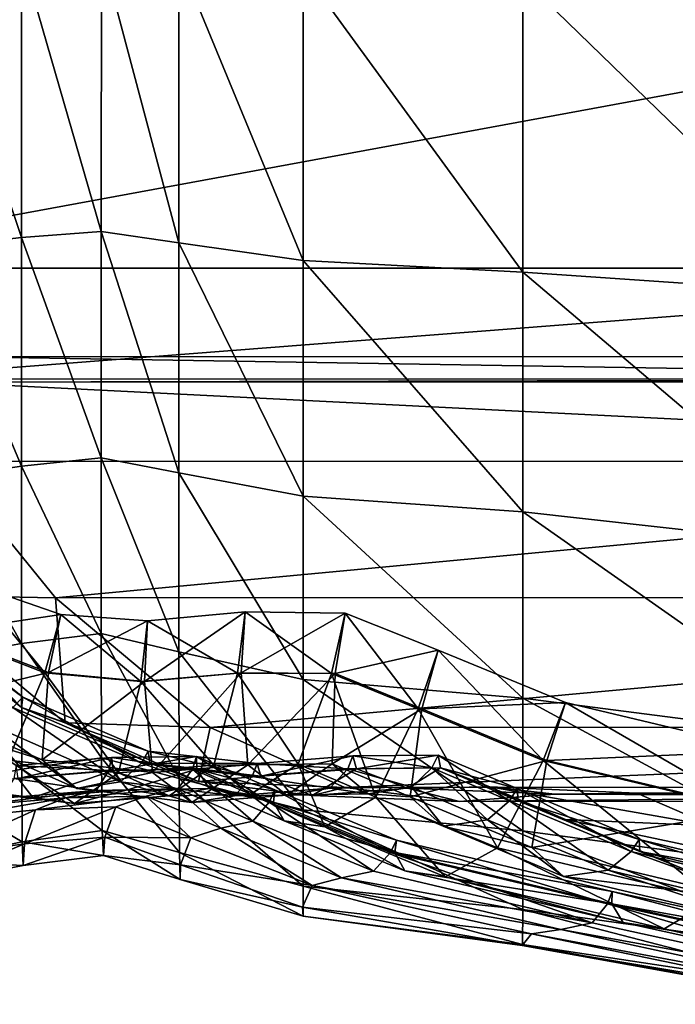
# Model space of a CAD drawing. Header units: millimetres. Extents: x 2387 to 13955, y -4964 to 364.
# Tile 545 of 656: x 6999.4 to 7003.78, y -3434.44 to -3427.86. Entities that reach past the tile are written whole.
import ezdxf

# ---------------------------------------------------------------- set-up
doc = ezdxf.new("R2010")
doc.units = ezdxf.units.MM
doc.header["$MEASUREMENT"] = 0
doc.layers.add('Predefinito', color=7, linetype='Continuous', true_color=0x000000)

msp = doc.modelspace()

# ---------------------------------------------------------------- linework, layer by layer
at = {"layer": 'Predefinito'}
for points in [[(6999.4151, -3427.43, 13.5935), (6999.9488, -3427.4023, 13.6677), (6999.9478, -3429.2745, 14.5002)], [(7000.4662, -3429.3514, 14.3778), (6999.9478, -3429.2745, 14.5002), (6999.9488, -3427.4023, 13.6677)], [(6999.9488, -3427.4023, 13.6677), (7000.4668, -3427.4534, 13.5302), (7000.4662, -3429.3514, 14.3778)], [(6999.4143, -3429.3165, 14.433), (6998.8003, -3429.3857, 14.3223), (6998.8006, -3427.4756, 13.4711)], [(6998.8006, -3427.4756, 13.4711), (6999.4151, -3427.43, 13.5935), (6999.4143, -3429.3165, 14.433)], [(6999.9478, -3429.2745, 14.5002), (6999.4143, -3429.3165, 14.433), (6999.4151, -3427.43, 13.5935)], [(7001.2962, -3429.4684, 14.1914), (7000.4662, -3429.3514, 14.3778), (7000.4668, -3427.4534, 13.5302)], [(7000.4668, -3427.4534, 13.5302), (7001.2963, -3427.5312, 13.3209), (7001.2962, -3429.4684, 14.1914)], [(7002.7643, -3429.5469, 14.0668), (7001.2962, -3429.4684, 14.1914), (7001.2963, -3427.5312, 13.3209)], [(7001.2963, -3427.5312, 13.3209), (7002.7643, -3427.5836, 13.1794), (7002.7643, -3429.5469, 14.0668)], [(7004.9388, -3429.6967, 13.9965), (7002.7643, -3429.5469, 14.0668), (7002.7643, -3427.5836, 13.1794)], [(7002.7643, -3427.5836, 13.1794), (7004.9388, -3427.6399, 13.0987), (7004.9388, -3429.6967, 13.9965)], [(7006.9079, -3427.7756, 485.8488), (6996.428, -3427.7764, 440.6518), (6997.4377, -3429.5208, 440.6519)], [(6997.4377, -3429.5208, 440.6519), (7007.9178, -3429.5197, 485.8488), (7006.9079, -3427.7756, 485.8488)], [(6998.8003, -3429.3857, 14.3223), (6999.4143, -3429.3165, 14.433), (6999.4141, -3430.8439, 15.6192)], [(6999.9475, -3430.7877, 15.6753), (6999.4141, -3430.8439, 15.6192), (6999.4143, -3429.3165, 14.433)], [(6999.4143, -3429.3165, 14.433), (6999.9478, -3429.2745, 14.5002), (6999.9475, -3430.7877, 15.6753)], [(7000.466, -3430.89, 15.573), (6999.9475, -3430.7877, 15.6753), (6999.9478, -3429.2745, 14.5002)], [(6999.9478, -3429.2745, 14.5002), (7000.4662, -3429.3514, 14.3778), (7000.466, -3430.89, 15.573)], [(6999.4141, -3430.8439, 15.6192), (6998.8003, -3430.9362, 15.5269), (6998.8003, -3429.3857, 14.3223)], [(7001.2962, -3431.0457, 15.4173), (7000.466, -3430.89, 15.573), (7000.4662, -3429.3514, 14.3778)], [(7000.4662, -3429.3514, 14.3778), (7001.2962, -3429.4684, 14.1914), (7001.2962, -3431.0457, 15.4173)], [(7007.9178, -3429.5197, 485.8488), (6997.4377, -3429.5208, 440.6519), (6998.3489, -3430.2621, 440.6359)], [(6998.3489, -3430.2621, 440.6359), (7008.8288, -3430.2609, 485.831), (7007.9178, -3429.5197, 485.8488)], [(7001.2962, -3429.4684, 14.1914), (7002.7643, -3429.5469, 14.0668), (7002.7643, -3431.1499, 15.3132)], [(7002.7643, -3431.1499, 15.3132), (7001.2962, -3431.0457, 15.4173), (7001.2962, -3429.4684, 14.1914)], [(7002.7643, -3429.5469, 14.0668), (7004.9388, -3429.6967, 13.9965), (7004.9388, -3431.3931, 15.2543)], [(7004.9388, -3431.3931, 15.2543), (7002.7643, -3431.1499, 15.3132), (7002.7643, -3429.5469, 14.0668)], [(7009.3589, -3430.2816, 485.7778), (6998.8796, -3430.2824, 440.588), (6999.0498, -3430.1123, 440.556)], [(6999.0498, -3430.1123, 440.556), (6998.8796, -3430.2824, 440.588), (7009.3589, -3430.2816, 485.7778)], [(6999.0498, -3430.1123, 440.556), (7009.5288, -3430.1118, 485.7422), (7009.3589, -3430.2816, 485.7778)], [(7009.3589, -3430.2816, 485.7778), (7009.5288, -3430.1118, 485.7422), (6999.0498, -3430.1123, 440.556)], [(7008.8288, -3430.2609, 485.831), (6998.3489, -3430.2621, 440.6359), (6998.8796, -3430.2824, 440.588)], [(6998.8796, -3430.2824, 440.588), (7009.3589, -3430.2816, 485.7778), (7008.8288, -3430.2609, 485.831)], [(7009.3796, -3430.8118, 485.8311), (7009.3589, -3430.2816, 485.7778), (6998.8796, -3430.2824, 440.588)], [(6998.8796, -3430.2824, 440.588), (6998.8997, -3430.8131, 440.6361), (7009.3796, -3430.8118, 485.8311)], [(6998.6816, -3431.7072, 435.5921), (6999.6408, -3431.7245, 440.6527), (6998.8997, -3430.8131, 440.6361)], [(6998.8003, -3430.9362, 15.5269), (6999.4141, -3430.8439, 15.6192), (6999.4143, -3432.0301, 17.1466)], [(7009.3796, -3430.8118, 485.8311), (6998.8997, -3430.8131, 440.6361), (6999.6408, -3431.7245, 440.6527)], [(6999.4141, -3430.8439, 15.6192), (6999.9475, -3430.7877, 15.6753), (6999.9478, -3431.9629, 17.1886)], [(6999.9478, -3431.9629, 17.1886), (6999.4143, -3432.0301, 17.1466), (6999.4141, -3430.8439, 15.6192)], [(6999.6408, -3431.7245, 440.6527), (7010.1208, -3431.7228, 485.849), (7009.3796, -3430.8118, 485.8311)], [(7000.4662, -3432.0853, 17.1117), (6999.9478, -3431.9629, 17.1886), (6999.9475, -3430.7877, 15.6753)], [(6999.9475, -3430.7877, 15.6753), (7000.466, -3430.89, 15.573), (7000.4662, -3432.0853, 17.1117)], [(7001.2962, -3432.2716, 16.9946), (7000.4662, -3432.0853, 17.1117), (7000.466, -3430.89, 15.573)], [(7000.466, -3430.89, 15.573), (7001.2962, -3431.0457, 15.4173), (7001.2962, -3432.2716, 16.9946)], [(6999.4143, -3432.0301, 17.1466), (6998.8003, -3432.1407, 17.0773), (6998.8003, -3430.9362, 15.5269)], [(7002.7643, -3432.3963, 16.9161), (7001.2962, -3432.2716, 16.9946), (7001.2962, -3431.0457, 15.4173)], [(7001.2962, -3431.0457, 15.4173), (7002.7643, -3431.1499, 15.3132), (7002.7643, -3432.3963, 16.9161)], [(7004.9388, -3432.6774, 16.8717), (7002.7643, -3432.3963, 16.9161), (7002.7643, -3431.1499, 15.3132)], [(7002.7643, -3431.1499, 15.3132), (7004.9388, -3431.3931, 15.2543), (7004.9388, -3432.6774, 16.8717)], [(6998.4229, -3431.6505, 433.7697), (6998.4544, -3431.6124, 433.5762), (6999.4227, -3432.3895, 433.5867)], [(6999.356, -3432.4583, 433.4088), (6999.4227, -3432.3895, 433.5867), (6998.4544, -3431.6124, 433.5762)], [(6999.0782, -3431.6286, 426.6109), (6998.8691, -3431.9535, 426.5292), (6999.5699, -3432.2253, 426.5526)], [(6998.8935, -3431.9533, 426.7393), (6999.0782, -3431.6286, 426.6109), (6999.6776, -3431.8361, 426.6462)], [(6999.5699, -3432.2253, 426.5526), (6999.6776, -3431.8361, 426.6462), (6999.0782, -3431.6286, 426.6109)], [(6999.4227, -3432.3895, 433.5867), (6999.4135, -3432.458, 433.7773), (6998.4229, -3431.6505, 433.7697)], [(6998.6816, -3431.7072, 435.5921), (6998.4229, -3431.6505, 433.7697), (6999.4135, -3432.458, 433.7773)], [(6999.6408, -3431.7245, 440.6527), (6998.6816, -3431.7072, 435.5921), (6999.7054, -3432.5602, 435.5948)], [(6999.4135, -3432.458, 433.7773), (6999.7054, -3432.5602, 435.5948), (6998.6816, -3431.7072, 435.5921)], [(7010.1208, -3431.7228, 485.849), (6999.6408, -3431.7245, 440.6527), (7000.6753, -3432.5925, 440.6534)], [(6999.7054, -3432.5602, 435.5948), (7000.6753, -3432.5925, 440.6534), (6999.6408, -3431.7245, 440.6527)], [(7000.6753, -3432.5925, 440.6534), (7011.1546, -3432.5906, 485.8492), (7010.1208, -3431.7228, 485.849)], [(7000.9094, -3431.8176, 426.6608), (7000.8833, -3432.2272, 426.7708), (7000.2362, -3432.2839, 426.7764)], [(7000.2362, -3432.2839, 426.7764), (7000.2557, -3431.8775, 426.6672), (7000.9094, -3431.8176, 426.6608)], [(7000.8588, -3432.2274, 426.5605), (7000.9094, -3431.8176, 426.6608), (7000.2557, -3431.8775, 426.6672)], [(7000.9094, -3431.8176, 426.6608), (7000.8588, -3432.2274, 426.5605), (7001.4853, -3432.2301, 426.5482)], [(7000.8833, -3432.2272, 426.7708), (7000.9094, -3431.8176, 426.6608), (7001.5775, -3431.8264, 426.6437)], [(7001.5775, -3431.8264, 426.6437), (7001.5098, -3432.2299, 426.7585), (7000.8833, -3432.2272, 426.7708)], [(7001.4853, -3432.2301, 426.5482), (7001.5775, -3431.8264, 426.6437), (7000.9094, -3431.8176, 426.6608)], [(7001.5775, -3431.8264, 426.6437), (7001.4853, -3432.2301, 426.5482), (7002.0655, -3432.4669, 426.5415)], [(7001.5098, -3432.2299, 426.7585), (7001.5775, -3431.8264, 426.6437), (7002.1984, -3432.0737, 426.6323)], [(7002.0655, -3432.4669, 426.5415), (7002.1984, -3432.0737, 426.6323), (7001.5775, -3431.8264, 426.6437)], [(6999.6776, -3431.8361, 426.6462), (6999.5943, -3432.225, 426.7629), (6998.8935, -3431.9533, 426.7393)], [(6999.6776, -3431.8361, 426.6462), (6999.5699, -3432.2253, 426.5526), (7000.2117, -3432.2841, 426.5661)], [(6999.5943, -3432.225, 426.7629), (6999.6776, -3431.8361, 426.6462), (7000.2557, -3431.8775, 426.6672)], [(7000.2557, -3431.8775, 426.6672), (7000.2362, -3432.2839, 426.7764), (6999.5943, -3432.225, 426.7629)], [(7000.2117, -3432.2841, 426.5661), (7000.2557, -3431.8775, 426.6672), (6999.6776, -3431.8361, 426.6462)], [(7000.2557, -3431.8775, 426.6672), (7000.2117, -3432.2841, 426.5661), (7000.8588, -3432.2274, 426.5605)], [(6998.6999, -3432.4395, 427.6462), (6998.8935, -3431.9533, 426.7393), (6999.5943, -3432.225, 426.7629)], [(6999.3252, -3432.8098, 425.6978), (6999.5699, -3432.2253, 426.5526), (6998.8691, -3431.9535, 426.5292)], [(6999.4143, -3432.0301, 17.1466), (6999.9478, -3431.9629, 17.1886), (6999.9497, -3432.7955, 19.0607)], [(6999.9478, -3431.9629, 17.1886), (7000.4662, -3432.0853, 17.1117), (7000.4674, -3432.9329, 19.0097)], [(7000.4674, -3432.9329, 19.0097), (6999.9497, -3432.7955, 19.0607), (6999.9478, -3431.9629, 17.1886)], [(6998.8003, -3432.1407, 17.0773), (6999.4143, -3432.0301, 17.1466), (6999.4157, -3432.8696, 19.0331)], [(6999.9497, -3432.7955, 19.0607), (6999.4157, -3432.8696, 19.0331), (6999.4143, -3432.0301, 17.1466)], [(7000.4662, -3432.0853, 17.1117), (7001.2962, -3432.2716, 16.9946), (7001.2964, -3433.1422, 18.9319)], [(7001.2964, -3433.1422, 18.9319), (7000.4674, -3432.9329, 19.0097), (7000.4662, -3432.0853, 17.1117)], [(7002.1984, -3432.0737, 426.6323), (7002.0901, -3432.4668, 426.7518), (7001.5098, -3432.2299, 426.7585)], [(7002.1984, -3432.0737, 426.6323), (7002.0655, -3432.4669, 426.5415), (7002.9011, -3432.8134, 426.5422)], [(7002.0901, -3432.4668, 426.7518), (7002.1984, -3432.0737, 426.6323), (7003.0492, -3432.4257, 426.6313)], [(7002.9011, -3432.8134, 426.5422), (7003.0492, -3432.4257, 426.6313), (7002.1984, -3432.0737, 426.6323)], [(6999.4157, -3432.8696, 19.0331), (6998.8008, -3432.992, 18.9874), (6998.8003, -3432.1407, 17.0773)], [(6999.5943, -3432.225, 426.7629), (6999.5525, -3432.8077, 427.6522), (6998.6999, -3432.4395, 427.6462)], [(6999.5699, -3432.2253, 426.5526), (6999.3252, -3432.8098, 425.6978), (7000.063, -3432.8948, 425.7002)], [(6999.5525, -3432.8077, 427.6522), (6999.5943, -3432.225, 426.7629), (7000.2362, -3432.2839, 426.7764)], [(7000.063, -3432.8948, 425.7002), (7000.2117, -3432.2841, 426.5661), (6999.5699, -3432.2253, 426.5526)], [(7000.6998, -3432.8428, 425.696), (7000.8588, -3432.2274, 426.5605), (7000.2117, -3432.2841, 426.5661)], [(7000.29, -3432.8928, 427.6545), (7000.2362, -3432.2839, 426.7764), (7000.8833, -3432.2272, 426.7708)], [(7000.8833, -3432.2272, 426.7708), (7000.9271, -3432.841, 427.65), (7000.29, -3432.8928, 427.6545)], [(7000.8588, -3432.2274, 426.5605), (7000.6998, -3432.8428, 425.696), (7001.2636, -3432.836, 425.6909)], [(7001.2636, -3432.836, 425.6909), (7001.4853, -3432.2301, 426.5482), (7000.8588, -3432.2274, 426.5605)], [(7000.9271, -3432.841, 427.65), (7000.8833, -3432.2272, 426.7708), (7001.5098, -3432.2299, 426.7585)], [(7000.2362, -3432.2839, 426.7764), (7000.29, -3432.8928, 427.6545), (6999.5525, -3432.8077, 427.6522)], [(7000.2117, -3432.2841, 426.5661), (7000.063, -3432.8948, 425.7002), (7000.6998, -3432.8428, 425.696)], [(7001.5098, -3432.2299, 426.7585), (7001.4916, -3432.8346, 427.6448), (7000.9271, -3432.841, 427.65)], [(7001.4853, -3432.2301, 426.5482), (7001.2636, -3432.836, 425.6909), (7001.7825, -3433.0573, 425.6912)], [(7001.2962, -3432.2716, 16.9946), (7002.7643, -3432.3963, 16.9161), (7002.7643, -3433.2837, 18.8794)], [(7002.7643, -3433.2837, 18.8794), (7001.2964, -3433.1422, 18.9319), (7001.2962, -3432.2716, 16.9946)], [(7001.7825, -3433.0573, 425.6912), (7002.0655, -3432.4669, 426.5415), (7001.4853, -3432.2301, 426.5482)], [(7001.4916, -3432.8346, 427.6448), (7001.5098, -3432.2299, 426.7585), (7002.0901, -3432.4668, 426.7518)], [(6999.4227, -3432.3895, 433.5867), (6999.356, -3432.4583, 433.4088), (7000.2152, -3432.8313, 433.4153)], [(6999.4135, -3432.458, 433.7773), (6999.4227, -3432.3895, 433.5867), (7000.2607, -3432.749, 433.5967)], [(7000.2152, -3432.8313, 433.4153), (7000.2607, -3432.749, 433.5967), (6999.4227, -3432.3895, 433.5867)], [(7003.0492, -3432.4257, 426.6313), (7002.9258, -3432.8134, 426.7525), (7002.0901, -3432.4668, 426.7518)], [(7002.7643, -3432.3963, 16.9161), (7004.9388, -3432.6774, 16.8717), (7004.9388, -3433.5751, 18.8496)], [(7004.9388, -3433.5751, 18.8496), (7002.7643, -3433.2837, 18.8794), (7002.7643, -3432.3963, 16.9161)], [(7003.0492, -3432.4257, 426.6313), (7002.9011, -3432.8134, 426.5422), (7004.294, -3433.145, 426.5518)], [(7002.9258, -3432.8134, 426.7525), (7003.0492, -3432.4257, 426.6313), (7004.407, -3432.7488, 426.6452)], [(7004.294, -3433.145, 426.5518), (7004.407, -3432.7488, 426.6452), (7003.0492, -3432.4257, 426.6313)], [(6998.8818, -3432.5992, 430.0641), (6998.6999, -3432.4395, 427.6462), (6999.5525, -3432.8077, 427.6522)], [(6999.356, -3432.4583, 433.4088), (6999.1852, -3432.5622, 432.4869), (7000.0766, -3432.9558, 432.4883)], [(7000.0766, -3432.9558, 432.4883), (7000.2152, -3432.8313, 433.4153), (6999.356, -3432.4583, 433.4088)], [(6999.7054, -3432.5602, 435.5948), (6999.4135, -3432.458, 433.7773), (7000.2729, -3432.8311, 433.7844)], [(7000.2607, -3432.749, 433.5967), (7000.2729, -3432.8311, 433.7844), (6999.4135, -3432.458, 433.7773)], [(7002.0901, -3432.4668, 426.7518), (7002.011, -3433.0561, 427.6452), (7001.4916, -3432.8346, 427.6448)], [(7002.0655, -3432.4669, 426.5415), (7001.7825, -3433.0573, 425.6912), (7002.5953, -3433.3953, 425.6942)], [(7002.011, -3433.0561, 427.6452), (7002.0901, -3432.4668, 426.7518), (7002.9258, -3432.8134, 426.7525)], [(7002.5953, -3433.3953, 425.6942), (7002.9011, -3432.8134, 426.5422), (7002.0655, -3432.4669, 426.5415)], [(6999.1852, -3432.5622, 432.4869), (6998.8818, -3432.5992, 430.0641), (6999.7845, -3432.9996, 430.064)], [(6999.5525, -3432.8077, 427.6522), (6999.7845, -3432.9996, 430.064), (6998.8818, -3432.5992, 430.0641)], [(6999.7845, -3432.9996, 430.064), (7000.0766, -3432.9558, 432.4883), (6999.1852, -3432.5622, 432.4869)], [(7000.6753, -3432.5925, 440.6534), (6999.7054, -3432.5602, 435.5948), (7000.5962, -3432.9537, 435.5971)], [(7000.2729, -3432.8311, 433.7844), (7000.5962, -3432.9537, 435.5971), (6999.7054, -3432.5602, 435.5948)], [(7000.5962, -3432.9537, 435.5971), (7001.5752, -3432.9927, 440.6538), (7000.6753, -3432.5925, 440.6534)], [(7011.1546, -3432.5906, 485.8492), (7000.6753, -3432.5925, 440.6534), (7001.5752, -3432.9927, 440.6538)], [(7001.5752, -3432.9927, 440.6538), (7012.0531, -3432.9905, 485.8493), (7011.1546, -3432.5906, 485.8492)], [(7000.2607, -3432.749, 433.5967), (7000.2152, -3432.8313, 433.4153), (7000.9569, -3432.9184, 433.4176)], [(7000.2729, -3432.8311, 433.7844), (7000.2607, -3432.749, 433.5967), (7000.9889, -3432.8323, 433.6013)], [(7000.9569, -3432.9184, 433.4176), (7000.9889, -3432.8323, 433.6013), (7000.2607, -3432.749, 433.5967)], [(7004.407, -3432.7488, 426.6452), (7004.3186, -3433.1449, 426.7622), (7002.9258, -3432.8134, 426.7525)], [(6999.3252, -3432.8098, 425.6978), (6998.9978, -3433.007, 423.2976), (6999.7677, -3433.1005, 423.2965)], [(6999.7677, -3433.1005, 423.2965), (7000.063, -3432.8948, 425.7002), (6999.3252, -3432.8098, 425.6978)], [(6999.3909, -3432.9319, 419.9378), (6999.3796, -3432.8461, 419.7523), (7000.0162, -3432.7928, 419.7493)], [(6999.9975, -3432.8796, 419.565), (7000.0162, -3432.7928, 419.7493), (6999.3796, -3432.8461, 419.7523)], [(7000.0162, -3432.7928, 419.7493), (7000.0262, -3432.8793, 419.9348), (6999.3909, -3432.9319, 419.9378)], [(6999.4157, -3432.8696, 19.0331), (6999.9497, -3432.7955, 19.0607), (6999.9544, -3433.2813, 21.3123)], [(6999.7845, -3432.9996, 430.064), (6999.5525, -3432.8077, 427.6522), (7000.29, -3432.8928, 427.6545)], [(7000.4704, -3433.4286, 21.2827), (6999.9544, -3433.2813, 21.3123), (6999.9497, -3432.7955, 19.0607)], [(6999.9497, -3432.7955, 19.0607), (7000.4674, -3432.9329, 19.0097), (7000.4704, -3433.4286, 21.2827)], [(7000.0162, -3432.7928, 419.7493), (6999.9975, -3432.8796, 419.565), (7000.5562, -3432.8715, 419.5618)], [(7000.0262, -3432.8793, 419.9348), (7000.0162, -3432.7928, 419.7493), (7000.5837, -3432.7859, 419.7454)], [(7000.5562, -3432.8715, 419.5618), (7000.5837, -3432.7859, 419.7454), (7000.0162, -3432.7928, 419.7493)], [(7000.5837, -3432.7859, 419.7454), (7000.585, -3432.8712, 419.9316), (7000.0262, -3432.8793, 419.9348)], [(7000.5837, -3432.7859, 419.7454), (7000.5562, -3432.8715, 419.5618), (7001.0702, -3433.091, 419.5623)], [(7001.0702, -3433.091, 419.5623), (7001.1064, -3433.0076, 419.7452), (7000.5837, -3432.7859, 419.7454)], [(7000.585, -3432.8712, 419.9316), (7000.5837, -3432.7859, 419.7454), (7001.1064, -3433.0076, 419.7452)], [(7001.0145, -3432.9181, 433.787), (7000.9889, -3432.8323, 433.6013), (7001.6281, -3432.7808, 433.5952)], [(7001.5946, -3432.8676, 433.4119), (7001.6281, -3432.7808, 433.5952), (7000.9889, -3432.8323, 433.6013)], [(7001.6281, -3432.7808, 433.5952), (7001.6523, -3432.8674, 433.7811), (7001.0145, -3432.9181, 433.787)], [(7001.6281, -3432.7808, 433.5952), (7001.5946, -3432.8676, 433.4119), (7002.1578, -3432.8617, 433.4056)], [(7001.6523, -3432.8674, 433.7811), (7001.6281, -3432.7808, 433.5952), (7002.1999, -3432.7763, 433.5876)], [(7002.1578, -3432.8617, 433.4056), (7002.1999, -3432.7763, 433.5876), (7001.6281, -3432.7808, 433.5952)], [(7002.1999, -3432.7763, 433.5876), (7002.2155, -3432.8615, 433.7748), (7001.6523, -3432.8674, 433.7811)], [(7002.9258, -3432.8134, 426.7525), (7002.8241, -3433.3945, 427.6486), (7002.011, -3433.0561, 427.6452)], [(7002.1999, -3432.7763, 433.5876), (7002.1578, -3432.8617, 433.4056), (7002.6756, -3433.0832, 433.4064)], [(7002.2155, -3432.8615, 433.7748), (7002.1999, -3432.7763, 433.5876), (7002.7264, -3433, 433.5871)], [(7002.6756, -3433.0832, 433.4064), (7002.7264, -3433, 433.5871), (7002.1999, -3432.7763, 433.5876)], [(7002.9011, -3432.8134, 426.5422), (7002.5953, -3433.3953, 425.6942), (7004.0411, -3433.7395, 425.6975)], [(7002.8241, -3433.3945, 427.6486), (7002.9258, -3432.8134, 426.7525), (7004.3186, -3433.1449, 426.7622)], [(7004.0411, -3433.7395, 425.6975), (7004.294, -3433.145, 426.5518), (7002.9011, -3432.8134, 426.5422)], [(6998.8008, -3432.992, 18.9874), (6999.4157, -3432.8696, 19.0331), (6999.419, -3433.3567, 21.2968)], [(6999.3796, -3432.8461, 419.7523), (6999.3623, -3432.9324, 419.568), (6999.9975, -3432.8796, 419.565)], [(6999.9141, -3433.012, 417.7268), (6999.9975, -3432.8796, 419.565), (6999.3623, -3432.9324, 419.568)], [(6999.4894, -3433.0599, 420.8705), (6999.3909, -3432.9319, 419.9378), (7000.0262, -3432.8793, 419.9348)], [(6999.9544, -3433.2813, 21.3123), (6999.419, -3433.3567, 21.2968), (6999.4157, -3432.8696, 19.0331)], [(7000.0262, -3432.8793, 419.9348), (7000.1227, -3433.0085, 420.8675), (6999.4894, -3433.0599, 420.8705)], [(6999.9975, -3432.8796, 419.565), (6999.9141, -3433.012, 417.7268), (7000.459, -3433.0016, 417.7248)], [(7000.459, -3433.0016, 417.7248), (7000.5562, -3432.8715, 419.5618), (6999.9975, -3432.8796, 419.565)], [(7000.1227, -3433.0085, 420.8675), (7000.0262, -3432.8793, 419.9348), (7000.585, -3432.8712, 419.9316)], [(7000.4008, -3433.0497, 423.2931), (7000.6998, -3432.8428, 425.696), (7000.063, -3432.8948, 425.7002)], [(7000.2152, -3432.8313, 433.4153), (7000.0766, -3432.9558, 432.4883), (7000.8385, -3433.0483, 432.4875)], [(7000.585, -3432.8712, 419.9316), (7000.6686, -3432.9986, 420.8652), (7000.1227, -3433.0085, 420.8675)], [(7000.8385, -3433.0483, 432.4875), (7000.9569, -3432.9184, 433.4176), (7000.2152, -3432.8313, 433.4153)], [(7000.9889, -3432.8323, 433.6013), (7001.0145, -3432.9181, 433.787), (7000.2729, -3432.8311, 433.7844)], [(7000.5962, -3432.9537, 435.5971), (7000.2729, -3432.8311, 433.7844), (7001.0145, -3432.9181, 433.787)], [(7000.5534, -3433.0937, 430.0624), (7000.29, -3432.8928, 427.6545), (7000.9271, -3432.841, 427.65)], [(7000.6998, -3432.8428, 425.696), (7000.4008, -3433.0497, 423.2931), (7000.9431, -3433.0396, 423.2908)], [(7000.5562, -3432.8715, 419.5618), (7000.459, -3433.0016, 417.7248), (7000.9602, -3433.2176, 417.7261)], [(7000.9271, -3432.841, 427.65), (7001.1877, -3433.0438, 430.0577), (7000.5534, -3433.0937, 430.0624)], [(7000.9602, -3433.2176, 417.7261), (7001.0702, -3433.091, 419.5623), (7000.5562, -3432.8715, 419.5618)], [(7000.6686, -3432.9986, 420.8652), (7000.585, -3432.8712, 419.9316), (7001.099, -3433.0907, 419.9321)], [(7001.1064, -3433.0076, 419.7452), (7001.099, -3433.0907, 419.9321), (7000.585, -3432.8712, 419.9316)], [(7000.9431, -3433.0396, 423.2908), (7001.2636, -3432.836, 425.6909), (7000.6998, -3432.8428, 425.696)], [(7001.1877, -3433.0438, 430.0577), (7000.9271, -3432.841, 427.65), (7001.4916, -3432.8346, 427.6448)], [(7001.2636, -3432.836, 425.6909), (7000.9431, -3433.0396, 423.2908), (7001.4409, -3433.2552, 423.2931)], [(7000.9889, -3432.8323, 433.6013), (7000.9569, -3432.9184, 433.4176), (7001.5946, -3432.8676, 433.4119)], [(7001.4739, -3432.9984, 432.4823), (7001.5946, -3432.8676, 433.4119), (7000.9569, -3432.9184, 433.4176)], [(7001.3577, -3433.0463, 435.5966), (7001.0145, -3432.9181, 433.787), (7001.6523, -3432.8674, 433.7811)], [(7001.4916, -3432.8346, 427.6448), (7001.7322, -3433.0347, 430.0546), (7001.1877, -3433.0438, 430.0577)], [(7001.4409, -3433.2552, 423.2931), (7001.7825, -3433.0573, 425.6912), (7001.2636, -3432.836, 425.6909)], [(7001.6523, -3432.8674, 433.7811), (7001.9937, -3432.9967, 435.5908), (7001.3577, -3433.0463, 435.5966)], [(7001.5946, -3432.8676, 433.4119), (7001.4739, -3432.9984, 432.4823), (7002.0235, -3432.9903, 432.4781)], [(7001.7322, -3433.0347, 430.0546), (7001.4916, -3432.8346, 427.6448), (7002.011, -3433.0561, 427.6452)], [(7002.0235, -3432.9903, 432.4781), (7002.1578, -3432.8617, 433.4056), (7001.5946, -3432.8676, 433.4119)], [(7001.9937, -3432.9967, 435.5908), (7001.6523, -3432.8674, 433.7811), (7002.2155, -3432.8615, 433.7748)], [(7002.2155, -3432.8615, 433.7748), (7002.5444, -3432.9891, 435.5863), (7001.9937, -3432.9967, 435.5908)], [(7002.1578, -3432.8617, 433.4056), (7002.0235, -3432.9903, 432.4781), (7002.5283, -3433.2084, 432.4809)], [(7002.5283, -3433.2084, 432.4809), (7002.6756, -3433.0832, 433.4064), (7002.1578, -3432.8617, 433.4056)], [(7002.5444, -3432.9891, 435.5863), (7002.2155, -3432.8615, 433.7748), (7002.7334, -3433.083, 433.7757)], [(7002.7264, -3433, 433.5871), (7002.7334, -3433.083, 433.7757), (7002.2155, -3432.8615, 433.7748)], [(6999.3909, -3432.9319, 419.9378), (6999.4894, -3433.0599, 420.8705), (6998.7258, -3432.9685, 420.8708)], [(6999.3623, -3432.9324, 419.568), (6999.2818, -3433.0642, 417.7293), (6999.9141, -3433.012, 417.7268)], [(7000.063, -3432.8948, 425.7002), (6999.7677, -3433.1005, 423.2965), (7000.4008, -3433.0497, 423.2931)], [(7000.29, -3432.8928, 427.6545), (7000.5534, -3433.0937, 430.0624), (6999.7845, -3432.9996, 430.064)], [(7001.2969, -3433.6532, 21.2376), (7000.4704, -3433.4286, 21.2827), (7000.4674, -3432.9329, 19.0097)], [(7000.4674, -3432.9329, 19.0097), (7001.2964, -3433.1422, 18.9319), (7001.2969, -3433.6532, 21.2376)], [(7001.0145, -3432.9181, 433.787), (7001.3577, -3433.0463, 435.5966), (7000.5962, -3432.9537, 435.5971)], [(7001.5752, -3432.9927, 440.6538), (7000.5962, -3432.9537, 435.5971), (7001.3577, -3433.0463, 435.5966)], [(7000.9569, -3432.9184, 433.4176), (7000.8385, -3433.0483, 432.4875), (7001.4739, -3432.9984, 432.4823)], [(6998.9978, -3433.007, 423.2976), (6998.7258, -3432.9685, 420.8708), (6999.4894, -3433.0599, 420.8705)], [(6999.419, -3433.3567, 21.2968), (6998.8019, -3433.4824, 21.271), (6998.8008, -3432.992, 18.9874)], [(6999.4894, -3433.0599, 420.8705), (6999.7677, -3433.1005, 423.2965), (6998.9978, -3433.007, 423.2976)], [(6999.0805, -3433.1149, 412.5811), (6999.7098, -3433.062, 412.5793), (6999.9141, -3433.012, 417.7268)], [(6999.9141, -3433.012, 417.7268), (6999.2818, -3433.0642, 417.7293), (6999.0805, -3433.1149, 412.5811)], [(6999.7677, -3433.1005, 423.2965), (6999.4894, -3433.0599, 420.8705), (7000.1227, -3433.0085, 420.8675)], [(6999.7098, -3433.062, 412.5793), (7000.2485, -3433.0499, 412.578), (7000.459, -3433.0016, 417.7248)], [(7000.459, -3433.0016, 417.7248), (6999.9141, -3433.012, 417.7268), (6999.7098, -3433.062, 412.5793)], [(7000.1227, -3433.0085, 420.8675), (7000.4008, -3433.0497, 423.2931), (6999.7677, -3433.1005, 423.2965)], [(7000.0766, -3432.9558, 432.4883), (6999.7845, -3432.9996, 430.064), (7000.5534, -3433.0937, 430.0624)], [(7000.5534, -3433.0937, 430.0624), (7000.8385, -3433.0483, 432.4875), (7000.0766, -3432.9558, 432.4883)], [(7000.4008, -3433.0497, 423.2931), (7000.1227, -3433.0085, 420.8675), (7000.6686, -3432.9986, 420.8652)], [(7000.459, -3433.0016, 417.7248), (7000.2485, -3433.0499, 412.578), (7000.7463, -3433.2643, 412.5792)], [(7000.6686, -3432.9986, 420.8652), (7000.9431, -3433.0396, 423.2908), (7000.4008, -3433.0497, 423.2931)], [(7000.7463, -3433.2643, 412.5792), (7000.9602, -3433.2176, 417.7261), (7000.459, -3433.0016, 417.7248)], [(7000.9431, -3433.0396, 423.2908), (7000.6686, -3432.9986, 420.8652), (7001.17, -3433.215, 420.8668)], [(7001.099, -3433.0907, 419.9321), (7001.17, -3433.215, 420.8668), (7000.6686, -3432.9986, 420.8652)], [(7001.1877, -3433.0438, 430.0577), (7001.4739, -3432.9984, 432.4823), (7000.8385, -3433.0483, 432.4875)], [(7001.1064, -3433.0076, 419.7452), (7001.0702, -3433.091, 419.5623), (7001.8812, -3433.4277, 419.5646)], [(7001.099, -3433.0907, 419.9321), (7001.1064, -3433.0076, 419.7452), (7001.9206, -3433.3455, 419.7473)], [(7001.8812, -3433.4277, 419.5646), (7001.9206, -3433.3455, 419.7473), (7001.1064, -3433.0076, 419.7452)], [(7001.4739, -3432.9984, 432.4823), (7001.1877, -3433.0438, 430.0577), (7001.7322, -3433.0347, 430.0546)], [(7001.3577, -3433.0463, 435.5966), (7002.3425, -3433.0872, 440.6519), (7001.5752, -3432.9927, 440.6538)], [(7002.3425, -3433.0872, 440.6519), (7001.3577, -3433.0463, 435.5966), (7001.9937, -3432.9967, 435.5908)], [(7001.7322, -3433.0347, 430.0546), (7002.0235, -3432.9903, 432.4781), (7001.4739, -3432.9984, 432.4823)], [(7012.0531, -3432.9905, 485.8493), (7001.5752, -3432.9927, 440.6538), (7002.3425, -3433.0872, 440.6519)], [(7002.0235, -3432.9903, 432.4781), (7001.7322, -3433.0347, 430.0546), (7002.2319, -3433.2513, 430.0577)], [(7002.9788, -3433.0383, 440.6455), (7001.9937, -3432.9967, 435.5908), (7002.5444, -3432.9891, 435.5863)], [(7001.9937, -3432.9967, 435.5908), (7002.9788, -3433.0383, 440.6455), (7002.3425, -3433.0872, 440.6519)], [(7002.2319, -3433.2513, 430.0577), (7002.5283, -3433.2084, 432.4809), (7002.0235, -3432.9903, 432.4781)], [(7002.3425, -3433.0872, 440.6519), (7012.8194, -3433.0852, 485.847), (7012.0531, -3432.9905, 485.8493)], [(7002.5444, -3432.9891, 435.5863), (7003.5271, -3433.0305, 440.6412), (7002.9788, -3433.0383, 440.6455)], [(7004.0304, -3433.2483, 440.6454), (7003.5271, -3433.0305, 440.6412), (7002.5444, -3432.9891, 435.5863)], [(7002.5444, -3432.9891, 435.5863), (7003.0502, -3433.2074, 435.5894), (7004.0304, -3433.2483, 440.6454)], [(7002.7334, -3433.083, 433.7757), (7003.0502, -3433.2074, 435.5894), (7002.5444, -3432.9891, 435.5863)], [(7002.7264, -3433, 433.5871), (7002.6756, -3433.0832, 433.4064), (7003.4881, -3433.422, 433.4108)], [(7002.7334, -3433.083, 433.7757), (7002.7264, -3433, 433.5871), (7003.5421, -3433.34, 433.5911)], [(7003.4881, -3433.422, 433.4108), (7003.5421, -3433.34, 433.5911), (7002.7264, -3433, 433.5871)], [(6999.7098, -3433.062, 412.5793), (6999.0805, -3433.1149, 412.5811), (6998.8821, -3433.2061, 359.7241)], [(6998.8821, -3433.2061, 359.7241), (6999.5086, -3433.1431, 359.7241), (6999.7098, -3433.062, 412.5793)], [(7000.2485, -3433.0499, 412.578), (6999.7098, -3433.062, 412.5793), (6999.5086, -3433.1431, 359.7241)], [(6999.5086, -3433.1431, 359.7241), (7000.0456, -3433.1225, 359.724), (7000.2485, -3433.0499, 412.578)], [(7000.2485, -3433.0499, 412.578), (7000.0456, -3433.1225, 359.724), (7000.546, -3433.3289, 359.7234)], [(7000.546, -3433.3289, 359.7234), (7000.7463, -3433.2643, 412.5792), (7000.2485, -3433.0499, 412.578)], [(7000.8385, -3433.0483, 432.4875), (7000.5534, -3433.0937, 430.0624), (7001.1877, -3433.0438, 430.0577)], [(7001.17, -3433.215, 420.8668), (7001.4409, -3433.2552, 423.2931), (7000.9431, -3433.0396, 423.2908)], [(7001.7825, -3433.0573, 425.6912), (7001.4409, -3433.2552, 423.2931), (7002.2458, -3433.5902, 423.2965)], [(7002.011, -3433.0561, 427.6452), (7002.2319, -3433.2513, 430.0577), (7001.7322, -3433.0347, 430.0546)], [(7002.2458, -3433.5902, 423.2965), (7002.5953, -3433.3953, 425.6942), (7001.7825, -3433.0573, 425.6912)], [(7002.2319, -3433.2513, 430.0577), (7002.011, -3433.0561, 427.6452), (7002.8241, -3433.3945, 427.6486)], [(7012.8194, -3433.0852, 485.847), (7002.3425, -3433.0872, 440.6519), (7002.9788, -3433.0383, 440.6455)], [(7002.6756, -3433.0832, 433.4064), (7002.5283, -3433.2084, 432.4809), (7003.3359, -3433.5453, 432.4857)], [(7003.3359, -3433.5453, 432.4857), (7003.4881, -3433.422, 433.4108), (7002.6756, -3433.0832, 433.4064)], [(7003.5421, -3433.34, 433.5911), (7003.5461, -3433.4219, 433.7802), (7002.7334, -3433.083, 433.7757)], [(7003.0502, -3433.2074, 435.5894), (7002.7334, -3433.083, 433.7757), (7003.5461, -3433.4219, 433.7802)], [(7013.4567, -3433.0366, 485.8399), (7002.9788, -3433.0383, 440.6455), (7003.5271, -3433.0305, 440.6412)], [(7002.9788, -3433.0383, 440.6455), (7013.4567, -3433.0366, 485.8399), (7012.8194, -3433.0852, 485.847)], [(7003.5271, -3433.0305, 440.6412), (7014.0069, -3433.0293, 485.8352), (7013.4567, -3433.0366, 485.8399)], [(7014.5121, -3433.2476, 485.8399), (7014.0069, -3433.0293, 485.8352), (7003.5271, -3433.0305, 440.6412)], [(7003.5271, -3433.0305, 440.6412), (7004.0304, -3433.2483, 440.6454), (7014.5121, -3433.2476, 485.8399)], [(6998.811, -3433.4589, 214.7596), (6999.4342, -3433.3692, 214.7631), (6999.5086, -3433.1431, 359.7241)], [(6999.5086, -3433.1431, 359.7241), (6998.8821, -3433.2061, 359.7241), (6998.811, -3433.4589, 214.7596)], [(6999.4342, -3433.3692, 214.7631), (6999.9709, -3433.3255, 214.765), (7000.0456, -3433.1225, 359.724)], [(7000.0456, -3433.1225, 359.724), (6999.5086, -3433.1431, 359.7241), (6999.4342, -3433.3692, 214.7631)], [(7000.546, -3433.3289, 359.7234), (7000.0456, -3433.1225, 359.724), (6999.9709, -3433.3255, 214.765)], [(7001.0702, -3433.091, 419.5623), (7000.9602, -3433.2176, 417.7261), (7001.7669, -3433.5523, 417.7285)], [(7001.7669, -3433.5523, 417.7285), (7001.8812, -3433.4277, 419.5646), (7001.0702, -3433.091, 419.5623)], [(7001.9206, -3433.3455, 419.7473), (7001.9101, -3433.4275, 419.9344), (7001.099, -3433.0907, 419.9321)], [(7001.17, -3433.215, 420.8668), (7001.099, -3433.0907, 419.9321), (7001.9101, -3433.4275, 419.9344)], [(7002.7641, -3433.8096, 21.2067), (7001.2969, -3433.6532, 21.2376), (7001.2964, -3433.1422, 18.9319)], [(7001.2964, -3433.1422, 18.9319), (7002.7643, -3433.2837, 18.8794), (7002.7641, -3433.8096, 21.2067)], [(7004.3186, -3433.1449, 426.7622), (7004.2695, -3433.739, 427.6521), (7002.8241, -3433.3945, 427.6486)], [(7001.4409, -3433.2552, 423.2931), (7001.17, -3433.215, 420.8668), (7001.9762, -3433.5502, 420.8697)], [(7001.9101, -3433.4275, 419.9344), (7001.9762, -3433.5502, 420.8697), (7001.17, -3433.215, 420.8668)], [(7002.5283, -3433.2084, 432.4809), (7002.2319, -3433.2513, 430.0577), (7003.0377, -3433.5873, 430.0623)], [(7003.0377, -3433.5873, 430.0623), (7003.3359, -3433.5453, 432.4857), (7002.5283, -3433.2084, 432.4809)], [(7004.8379, -3433.5854, 440.6519), (7004.0304, -3433.2483, 440.6454), (7003.0502, -3433.2074, 435.5894)], [(7003.0502, -3433.2074, 435.5894), (7003.8584, -3433.5447, 435.595), (7004.8379, -3433.5854, 440.6519)], [(7003.5461, -3433.4219, 433.7802), (7003.8584, -3433.5447, 435.595), (7003.0502, -3433.2074, 435.5894)], [(6999.419, -3433.3567, 21.2968), (6999.9544, -3433.2813, 21.3123), (6999.9615, -3433.4486, 70.8961)], [(6999.9544, -3433.2813, 21.3123), (7000.4704, -3433.4286, 21.2827), (7000.4739, -3433.6088, 70.8824)], [(7000.4739, -3433.6088, 70.8824), (6999.9615, -3433.4486, 70.8961), (6999.9544, -3433.2813, 21.3123)], [(7000.7463, -3433.2643, 412.5792), (7000.546, -3433.3289, 359.7234), (7001.3562, -3433.6493, 359.7224)], [(7000.9602, -3433.2176, 417.7261), (7000.7463, -3433.2643, 412.5792), (7001.553, -3433.5975, 412.581)], [(7001.3562, -3433.6493, 359.7224), (7001.553, -3433.5975, 412.581), (7000.7463, -3433.2643, 412.5792)], [(7001.553, -3433.5975, 412.581), (7001.7669, -3433.5523, 417.7285), (7000.9602, -3433.2176, 417.7261)], [(7001.9762, -3433.5502, 420.8697), (7002.2458, -3433.5902, 423.2965), (7001.4409, -3433.2552, 423.2931)], [(7002.8241, -3433.3945, 427.6486), (7003.0377, -3433.5873, 430.0623), (7002.2319, -3433.2513, 430.0577)], [(6999.9709, -3433.3255, 214.765), (6999.4342, -3433.3692, 214.7631), (6999.4249, -3433.5153, 70.8895)], [(6999.4249, -3433.5153, 70.8895), (6999.9615, -3433.4486, 70.8961), (6999.9709, -3433.3255, 214.765)], [(7000.4772, -3433.5096, 214.7602), (6999.9709, -3433.3255, 214.765), (6999.9615, -3433.4486, 70.8961)], [(6999.9709, -3433.3255, 214.765), (7000.4772, -3433.5096, 214.7602), (7000.546, -3433.3289, 359.7234)], [(7001.3562, -3433.6493, 359.7224), (7000.546, -3433.3289, 359.7234), (7000.4772, -3433.5096, 214.7602)], [(7001.9206, -3433.3455, 419.7473), (7001.8812, -3433.4277, 419.5646), (7003.3307, -3433.7713, 419.5667)], [(7001.9101, -3433.4275, 419.9344), (7001.9206, -3433.3455, 419.7473), (7003.3627, -3433.6874, 419.75)], [(7003.3307, -3433.7713, 419.5667), (7003.3627, -3433.6874, 419.75), (7001.9206, -3433.3455, 419.7473)], [(7004.9388, -3434.1122, 21.1888), (7002.7641, -3433.8096, 21.2067), (7002.7643, -3433.2837, 18.8794)], [(7002.7643, -3433.2837, 18.8794), (7004.9388, -3433.5751, 18.8496), (7004.9388, -3434.1122, 21.1888)], [(7003.5421, -3433.34, 433.5911), (7003.4881, -3433.422, 433.4108), (7004.9353, -3433.7683, 433.4148)], [(7003.5461, -3433.4219, 433.7802), (7003.5421, -3433.34, 433.5911), (7004.9819, -3433.6846, 433.5964)], [(7004.9353, -3433.7683, 433.4148), (7004.9819, -3433.6846, 433.5964), (7003.5421, -3433.34, 433.5911)], [(6998.8019, -3433.4824, 21.271), (6999.419, -3433.3567, 21.2968), (6999.4249, -3433.5153, 70.8895)], [(6999.4342, -3433.3692, 214.7631), (6998.811, -3433.4589, 214.7596), (6998.8048, -3433.6317, 70.8783)], [(6998.8048, -3433.6317, 70.8783), (6999.4249, -3433.5153, 70.8895), (6999.4342, -3433.3692, 214.7631)], [(6999.9615, -3433.4486, 70.8961), (6999.4249, -3433.5153, 70.8895), (6999.419, -3433.3567, 21.2968)], [(7002.5953, -3433.3953, 425.6942), (7002.2458, -3433.5902, 423.2965), (7003.7095, -3433.9381, 423.2976)], [(7003.7095, -3433.9381, 423.2976), (7004.0411, -3433.7395, 425.6975), (7002.5953, -3433.3953, 425.6942)], [(7003.0377, -3433.5873, 430.0623), (7002.8241, -3433.3945, 427.6486), (7004.2695, -3433.739, 427.6521)], [(6999.9615, -3433.4486, 70.8961), (7000.4739, -3433.6088, 70.8824), (7000.4772, -3433.5096, 214.7602)], [(7000.4704, -3433.4286, 21.2827), (7001.2969, -3433.6532, 21.2376), (7001.2964, -3433.854, 70.8615)], [(7001.2964, -3433.854, 70.8615), (7000.4739, -3433.6088, 70.8824), (7000.4704, -3433.4286, 21.2827)], [(7001.8812, -3433.4277, 419.5646), (7001.7669, -3433.5523, 417.7285), (7003.2279, -3433.8979, 417.7296)], [(7003.2279, -3433.8979, 417.7296), (7003.3307, -3433.7713, 419.5667), (7001.8812, -3433.4277, 419.5646)], [(7001.9762, -3433.5502, 420.8697), (7001.9101, -3433.4275, 419.9344), (7003.3595, -3433.7712, 419.9366)], [(7003.3627, -3433.6874, 419.75), (7003.3595, -3433.7712, 419.9366), (7001.9101, -3433.4275, 419.9344)], [(7003.4881, -3433.422, 433.4108), (7003.3359, -3433.5453, 432.4857), (7004.7945, -3433.8942, 432.488)], [(7004.7945, -3433.8942, 432.488), (7004.9353, -3433.7683, 433.4148), (7003.4881, -3433.422, 433.4108)], [(7003.8584, -3433.5447, 435.595), (7003.5461, -3433.4219, 433.7802), (7004.9932, -3433.7683, 433.7845)], [(7004.9819, -3433.6846, 433.5964), (7004.9932, -3433.7683, 433.7845), (7003.5461, -3433.4219, 433.7802)], [(6999.4249, -3433.5153, 70.8895), (6998.8048, -3433.6317, 70.8783), (6998.8019, -3433.4824, 21.271)], [(7001.2934, -3433.7938, 214.7528), (7000.4772, -3433.5096, 214.7602), (7000.4739, -3433.6088, 70.8824)], [(7000.4772, -3433.5096, 214.7602), (7001.2934, -3433.7938, 214.7528), (7001.3562, -3433.6493, 359.7224)], [(7003.3359, -3433.5453, 432.4857), (7003.0377, -3433.5873, 430.0623), (7004.5003, -3433.9366, 430.0639)], [(7004.5003, -3433.9366, 430.0639), (7004.7945, -3433.8942, 432.488), (7003.3359, -3433.5453, 432.4857)], [(7000.4739, -3433.6088, 70.8824), (7001.2964, -3433.854, 70.8615), (7001.2934, -3433.7938, 214.7528)], [(7003.0185, -3433.9421, 412.5816), (7001.553, -3433.5975, 412.581), (7001.3562, -3433.6493, 359.7224)], [(7003.2279, -3433.8979, 417.7296), (7001.7669, -3433.5523, 417.7285), (7001.553, -3433.5975, 412.581)], [(7001.553, -3433.5975, 412.581), (7003.0185, -3433.9421, 412.5816), (7003.2279, -3433.8979, 417.7296)], [(7002.2458, -3433.5902, 423.2965), (7001.9762, -3433.5502, 420.8697), (7003.4366, -3433.8967, 420.871)], [(7003.3595, -3433.7712, 419.9366), (7003.4366, -3433.8967, 420.871), (7001.9762, -3433.5502, 420.8697)], [(7003.4366, -3433.8967, 420.871), (7003.7095, -3433.9381, 423.2976), (7002.2458, -3433.5902, 423.2965)], [(7004.2695, -3433.739, 427.6521), (7004.5003, -3433.9366, 430.0639), (7003.0377, -3433.5873, 430.0623)], [(7002.8225, -3433.9707, 359.7212), (7001.3562, -3433.6493, 359.7224), (7001.2934, -3433.7938, 214.7528)], [(7002.7629, -3434.0424, 70.8464), (7001.2964, -3433.854, 70.8615), (7001.2969, -3433.6532, 21.2376)], [(7001.2969, -3433.6532, 21.2376), (7002.7641, -3433.8096, 21.2067), (7002.7629, -3434.0424, 70.8464)], [(7001.3562, -3433.6493, 359.7224), (7002.8225, -3433.9707, 359.7212), (7003.0185, -3433.9421, 412.5816)], [(7003.3627, -3433.6874, 419.75), (7003.3307, -3433.7713, 419.5667), (7005.4887, -3434.2424, 419.5687)], [(7003.3595, -3433.7712, 419.9366), (7003.3627, -3433.6874, 419.75), (7005.5108, -3434.156, 419.7528)], [(7005.4887, -3434.2424, 419.5687), (7005.5108, -3434.156, 419.7528), (7003.3627, -3433.6874, 419.75)], [(7004.0411, -3433.7395, 425.6975), (7003.7095, -3433.9381, 423.2976), (7005.8846, -3434.4147, 423.2984)], [(7002.7598, -3434.0501, 214.747), (7001.2934, -3433.7938, 214.7528), (7001.2964, -3433.854, 70.8615)], [(7001.2934, -3433.7938, 214.7528), (7002.7598, -3434.0501, 214.747), (7002.8225, -3433.9707, 359.7212)], [(7004.9384, -3434.3731, 70.8374), (7002.7629, -3434.0424, 70.8464), (7002.7641, -3433.8096, 21.2067)], [(7002.7641, -3433.8096, 21.2067), (7004.9388, -3434.1122, 21.1888), (7004.9384, -3434.3731, 70.8374)], [(7003.3307, -3433.7713, 419.5667), (7003.2279, -3433.8979, 417.7296), (7005.401, -3434.372, 417.7304)], [(7005.401, -3434.372, 417.7304), (7005.4887, -3434.2424, 419.5687), (7003.3307, -3433.7713, 419.5667)], [(7005.5108, -3434.156, 419.7528), (7005.5173, -3434.2423, 419.9386), (7003.3595, -3433.7712, 419.9366)], [(7003.4366, -3433.8967, 420.871), (7003.3595, -3433.7712, 419.9366), (7005.5173, -3434.2423, 419.9386)], [(7001.2964, -3433.854, 70.8615), (7002.7629, -3434.0424, 70.8464), (7002.7598, -3434.0501, 214.747)], [(7005.401, -3434.372, 417.7304), (7003.2279, -3433.8979, 417.7296), (7003.0185, -3433.9421, 412.5816)], [(7003.7095, -3433.9381, 423.2976), (7003.4366, -3433.8967, 420.871), (7005.6085, -3434.3717, 420.872)], [(7005.5173, -3434.2423, 419.9386), (7005.6085, -3434.3717, 420.872), (7003.4366, -3433.8967, 420.871)], [(7005.6085, -3434.3717, 420.872), (7005.8846, -3434.4147, 423.2984), (7003.7095, -3433.9381, 423.2976)], [(7005.0022, -3434.4228, 359.7203), (7002.8225, -3433.9707, 359.7212), (7002.7598, -3434.0501, 214.747)], [(7005.1978, -3434.4157, 412.5818), (7003.0185, -3433.9421, 412.5816), (7002.8225, -3433.9707, 359.7212)], [(7002.8225, -3433.9707, 359.7212), (7005.0022, -3434.4228, 359.7203), (7005.1978, -3434.4157, 412.5818)], [(7003.0185, -3433.9421, 412.5816), (7005.1978, -3434.4157, 412.5818), (7005.401, -3434.372, 417.7304)], [(7004.9377, -3434.4427, 214.7434), (7002.7598, -3434.0501, 214.747), (7002.7629, -3434.0424, 70.8464)], [(7002.7598, -3434.0501, 214.747), (7004.9377, -3434.4427, 214.7434), (7005.0022, -3434.4228, 359.7203)], [(7002.7629, -3434.0424, 70.8464), (7004.9384, -3434.3731, 70.8374), (7004.9377, -3434.4427, 214.7434)]]:
    msp.add_3dface(points, dxfattribs=at)

doc.saveas('drawing.dxf')
